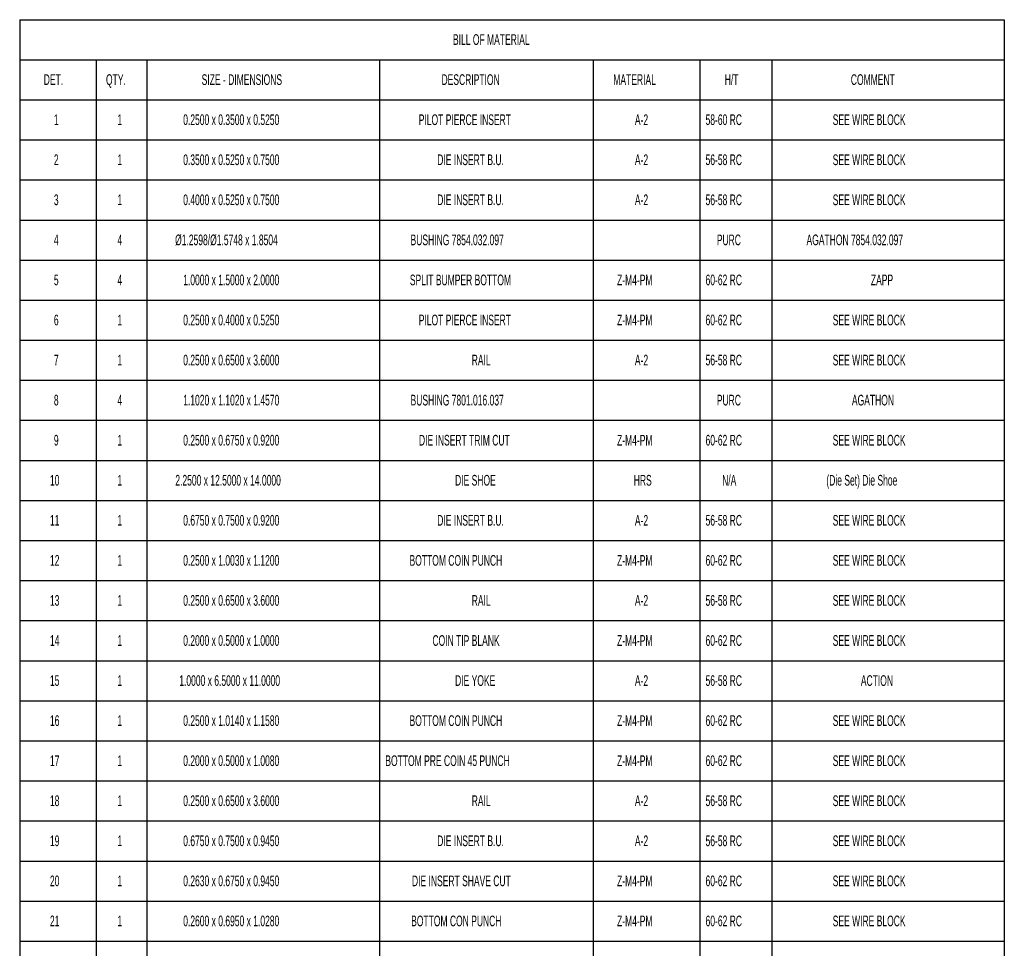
# Model space of a CAD drawing. Header units: inches. Extents: x 1880 to 2363, y -453 to -54.
# Tile 262 of 656: x 2051 to 2060, y -422 to -413. Entities that reach past the tile are written whole.
import ezdxf

# ---------------------------------------------------------------- set-up
doc = ezdxf.new("R2010")
doc.units = ezdxf.units.IN
doc.header["$LTSCALE"] = 0.5
doc.header["$MEASUREMENT"] = 0
doc.layers.add('SID-M-D', color=42, linetype='Continuous')
doc.styles.add('SLDTEXTSTYLE0', font='TXT', dxfattribs={"width": 0.595745})

msp = doc.modelspace()

# ---------------------------------------------------------------- linework, layer by layer
at = {"layer": 'SID-M-D', "color": 0}
for p, q in [((2051.05645, -413.24348), (2051.05645, -413.61848)), ((2051.05645, -413.24348), (2051.77074, -413.24348)), ((2051.77074, -413.24348), (2052.24604, -413.24348)), ((2052.24604, -413.24348), (2054.42318, -413.24348)), ((2054.42318, -413.24348), (2056.42318, -413.24348)), ((2056.42318, -413.24348), (2057.42318, -413.24348)), ((2057.42318, -413.24348), (2058.09542, -413.24348)), ((2058.09542, -413.24348), (2060.27256, -413.24348)), ((2060.27256, -413.24348), (2060.27256, -413.61848)), ((2051.05645, -413.61848), (2051.05645, -413.99348)), ((2051.05645, -413.61848), (2051.77074, -413.61848)), ((2051.77074, -413.61848), (2051.77074, -413.99348)), ((2051.77074, -413.61848), (2052.24604, -413.61848)), ((2052.24604, -413.61848), (2052.24604, -413.99348)), ((2052.24604, -413.61848), (2054.42318, -413.61848)), ((2054.42318, -413.61848), (2054.42318, -413.99348)), ((2054.42318, -413.61848), (2056.42318, -413.61848)), ((2056.42318, -413.61848), (2056.42318, -413.99348)), ((2056.42318, -413.61848), (2057.42318, -413.61848)), ((2057.42318, -413.61848), (2057.42318, -413.99348)), ((2057.42318, -413.61848), (2058.09542, -413.61848)), ((2058.09542, -413.61848), (2058.09542, -413.99348)), ((2058.09542, -413.61848), (2060.27256, -413.61848)), ((2060.27256, -413.61848), (2060.27256, -413.99348)), ((2051.05645, -413.99348), (2051.77074, -413.99348)), ((2051.05645, -413.99348), (2051.05645, -414.36848)), ((2051.77074, -413.99348), (2052.24604, -413.99348)), ((2051.77074, -413.99348), (2051.77074, -414.36848)), ((2052.24604, -413.99348), (2054.42318, -413.99348)), ((2052.24604, -413.99348), (2052.24604, -414.36848)), ((2054.42318, -413.99348), (2056.42318, -413.99348)), ((2054.42318, -413.99348), (2054.42318, -414.36848)), ((2056.42318, -413.99348), (2057.42318, -413.99348)), ((2056.42318, -413.99348), (2056.42318, -414.36848)), ((2057.42318, -413.99348), (2058.09542, -413.99348)), ((2057.42318, -413.99348), (2057.42318, -414.36848)), ((2058.09542, -413.99348), (2060.27256, -413.99348)), ((2058.09542, -413.99348), (2058.09542, -414.36848)), ((2060.27256, -413.99348), (2060.27256, -414.36848)), ((2051.05645, -414.36848), (2051.05645, -414.74348)), ((2051.05645, -414.36848), (2051.77074, -414.36848)), ((2051.77074, -414.36848), (2051.77074, -414.74348)), ((2051.77074, -414.36848), (2052.24604, -414.36848)), ((2052.24604, -414.36848), (2052.24604, -414.74348)), ((2052.24604, -414.36848), (2054.42318, -414.36848)), ((2054.42318, -414.36848), (2054.42318, -414.74348)), ((2054.42318, -414.36848), (2056.42318, -414.36848)), ((2056.42318, -414.36848), (2056.42318, -414.74348)), ((2056.42318, -414.36848), (2057.42318, -414.36848)), ((2057.42318, -414.36848), (2057.42318, -414.74348)), ((2057.42318, -414.36848), (2058.09542, -414.36848)), ((2058.09542, -414.36848), (2058.09542, -414.74348)), ((2058.09542, -414.36848), (2060.27256, -414.36848)), ((2060.27256, -414.36848), (2060.27256, -414.74348)), ((2051.05645, -414.74348), (2051.05645, -415.11848)), ((2051.05645, -414.74348), (2051.77074, -414.74348)), ((2051.77074, -414.74348), (2051.77074, -415.11848)), ((2051.77074, -414.74348), (2052.24604, -414.74348)), ((2052.24604, -414.74348), (2052.24604, -415.11848)), ((2052.24604, -414.74348), (2054.42318, -414.74348)), ((2054.42318, -414.74348), (2054.42318, -415.11848)), ((2054.42318, -414.74348), (2056.42318, -414.74348)), ((2056.42318, -414.74348), (2056.42318, -415.11848)), ((2056.42318, -414.74348), (2057.42318, -414.74348)), ((2057.42318, -414.74348), (2057.42318, -415.11848)), ((2057.42318, -414.74348), (2058.09542, -414.74348)), ((2058.09542, -414.74348), (2058.09542, -415.11848)), ((2058.09542, -414.74348), (2060.27256, -414.74348)), ((2060.27256, -414.74348), (2060.27256, -415.11848)), ((2051.05645, -415.11848), (2051.05645, -415.49348)), ((2051.05645, -415.11848), (2051.77074, -415.11848)), ((2051.77074, -415.11848), (2051.77074, -415.49348)), ((2051.77074, -415.11848), (2052.24604, -415.11848)), ((2052.24604, -415.11848), (2052.24604, -415.49348)), ((2052.24604, -415.11848), (2054.42318, -415.11848)), ((2054.42318, -415.11848), (2054.42318, -415.49348)), ((2054.42318, -415.11848), (2056.42318, -415.11848)), ((2056.42318, -415.11848), (2056.42318, -415.49348)), ((2056.42318, -415.11848), (2057.42318, -415.11848)), ((2057.42318, -415.11848), (2057.42318, -415.49348)), ((2057.42318, -415.11848), (2058.09542, -415.11848)), ((2058.09542, -415.11848), (2058.09542, -415.49348)), ((2058.09542, -415.11848), (2060.27256, -415.11848)), ((2060.27256, -415.11848), (2060.27256, -415.49348)), ((2051.05645, -415.49348), (2051.05645, -415.86848)), ((2051.05645, -415.49348), (2051.77074, -415.49348)), ((2051.77074, -415.49348), (2051.77074, -415.86848)), ((2051.77074, -415.49348), (2052.24604, -415.49348)), ((2052.24604, -415.49348), (2052.24604, -415.86848)), ((2052.24604, -415.49348), (2054.42318, -415.49348)), ((2054.42318, -415.49348), (2054.42318, -415.86848)), ((2054.42318, -415.49348), (2056.42318, -415.49348)), ((2056.42318, -415.49348), (2056.42318, -415.86848)), ((2056.42318, -415.49348), (2057.42318, -415.49348)), ((2057.42318, -415.49348), (2057.42318, -415.86848)), ((2057.42318, -415.49348), (2058.09542, -415.49348)), ((2058.09542, -415.49348), (2058.09542, -415.86848)), ((2058.09542, -415.49348), (2060.27256, -415.49348)), ((2060.27256, -415.49348), (2060.27256, -415.86848)), ((2051.05645, -415.86848), (2051.05645, -416.24348)), ((2051.05645, -415.86848), (2051.77074, -415.86848)), ((2051.77074, -415.86848), (2051.77074, -416.24348)), ((2051.77074, -415.86848), (2052.24604, -415.86848)), ((2052.24604, -415.86848), (2052.24604, -416.24348)), ((2052.24604, -415.86848), (2054.42318, -415.86848)), ((2054.42318, -415.86848), (2054.42318, -416.24348)), ((2054.42318, -415.86848), (2056.42318, -415.86848)), ((2056.42318, -415.86848), (2056.42318, -416.24348)), ((2056.42318, -415.86848), (2057.42318, -415.86848)), ((2057.42318, -415.86848), (2057.42318, -416.24348)), ((2057.42318, -415.86848), (2058.09542, -415.86848)), ((2058.09542, -415.86848), (2058.09542, -416.24348)), ((2058.09542, -415.86848), (2060.27256, -415.86848)), ((2060.27256, -415.86848), (2060.27256, -416.24348)), ((2051.05645, -416.24348), (2051.05645, -416.61848)), ((2051.05645, -416.24348), (2051.77074, -416.24348)), ((2051.77074, -416.24348), (2051.77074, -416.61848)), ((2051.77074, -416.24348), (2052.24604, -416.24348)), ((2052.24604, -416.24348), (2052.24604, -416.61848)), ((2052.24604, -416.24348), (2054.42318, -416.24348)), ((2054.42318, -416.24348), (2054.42318, -416.61848)), ((2054.42318, -416.24348), (2056.42318, -416.24348)), ((2056.42318, -416.24348), (2056.42318, -416.61848)), ((2056.42318, -416.24348), (2057.42318, -416.24348)), ((2057.42318, -416.24348), (2057.42318, -416.61848)), ((2057.42318, -416.24348), (2058.09542, -416.24348)), ((2058.09542, -416.24348), (2058.09542, -416.61848)), ((2058.09542, -416.24348), (2060.27256, -416.24348)), ((2060.27256, -416.24348), (2060.27256, -416.61848)), ((2051.05645, -416.61848), (2051.05645, -416.99348)), ((2051.05645, -416.61848), (2051.77074, -416.61848)), ((2051.77074, -416.61848), (2051.77074, -416.99348)), ((2051.77074, -416.61848), (2052.24604, -416.61848)), ((2052.24604, -416.61848), (2052.24604, -416.99348)), ((2052.24604, -416.61848), (2054.42318, -416.61848)), ((2054.42318, -416.61848), (2054.42318, -416.99348)), ((2054.42318, -416.61848), (2056.42318, -416.61848)), ((2056.42318, -416.61848), (2056.42318, -416.99348)), ((2056.42318, -416.61848), (2057.42318, -416.61848)), ((2057.42318, -416.61848), (2057.42318, -416.99348)), ((2057.42318, -416.61848), (2058.09542, -416.61848)), ((2058.09542, -416.61848), (2058.09542, -416.99348)), ((2058.09542, -416.61848), (2060.27256, -416.61848)), ((2060.27256, -416.61848), (2060.27256, -416.99348)), ((2051.05645, -416.99348), (2051.05645, -417.36848)), ((2051.05645, -416.99348), (2051.77074, -416.99348)), ((2051.77074, -416.99348), (2051.77074, -417.36848)), ((2051.77074, -416.99348), (2052.24604, -416.99348)), ((2052.24604, -416.99348), (2052.24604, -417.36848)), ((2052.24604, -416.99348), (2054.42318, -416.99348)), ((2054.42318, -416.99348), (2054.42318, -417.36848)), ((2054.42318, -416.99348), (2056.42318, -416.99348)), ((2056.42318, -416.99348), (2056.42318, -417.36848)), ((2056.42318, -416.99348), (2057.42318, -416.99348)), ((2057.42318, -416.99348), (2057.42318, -417.36848)), ((2057.42318, -416.99348), (2058.09542, -416.99348)), ((2058.09542, -416.99348), (2058.09542, -417.36848)), ((2058.09542, -416.99348), (2060.27256, -416.99348)), ((2060.27256, -416.99348), (2060.27256, -417.36848)), ((2051.05645, -417.36848), (2051.05645, -417.74348)), ((2051.05645, -417.36848), (2051.77074, -417.36848)), ((2051.77074, -417.36848), (2051.77074, -417.74348)), ((2051.77074, -417.36848), (2052.24604, -417.36848)), ((2052.24604, -417.36848), (2052.24604, -417.74348)), ((2052.24604, -417.36848), (2054.42318, -417.36848)), ((2054.42318, -417.36848), (2054.42318, -417.74348)), ((2054.42318, -417.36848), (2056.42318, -417.36848)), ((2056.42318, -417.36848), (2056.42318, -417.74348)), ((2056.42318, -417.36848), (2057.42318, -417.36848)), ((2057.42318, -417.36848), (2057.42318, -417.74348)), ((2057.42318, -417.36848), (2058.09542, -417.36848)), ((2058.09542, -417.36848), (2058.09542, -417.74348)), ((2058.09542, -417.36848), (2060.27256, -417.36848)), ((2060.27256, -417.36848), (2060.27256, -417.74348)), ((2051.05645, -417.74348), (2051.05645, -418.11848)), ((2051.05645, -417.74348), (2051.77074, -417.74348)), ((2051.77074, -417.74348), (2051.77074, -418.11848)), ((2051.77074, -417.74348), (2052.24604, -417.74348)), ((2052.24604, -417.74348), (2052.24604, -418.11848)), ((2052.24604, -417.74348), (2054.42318, -417.74348)), ((2054.42318, -417.74348), (2054.42318, -418.11848)), ((2054.42318, -417.74348), (2056.42318, -417.74348)), ((2056.42318, -417.74348), (2056.42318, -418.11848)), ((2056.42318, -417.74348), (2057.42318, -417.74348)), ((2057.42318, -417.74348), (2057.42318, -418.11848)), ((2057.42318, -417.74348), (2058.09542, -417.74348)), ((2058.09542, -417.74348), (2058.09542, -418.11848)), ((2058.09542, -417.74348), (2060.27256, -417.74348)), ((2060.27256, -417.74348), (2060.27256, -418.11848)), ((2051.05645, -418.11848), (2051.05645, -418.49348)), ((2051.05645, -418.11848), (2051.77074, -418.11848)), ((2051.77074, -418.11848), (2051.77074, -418.49348)), ((2051.77074, -418.11848), (2052.24604, -418.11848)), ((2052.24604, -418.11848), (2052.24604, -418.49348)), ((2052.24604, -418.11848), (2054.42318, -418.11848)), ((2054.42318, -418.11848), (2054.42318, -418.49348)), ((2054.42318, -418.11848), (2056.42318, -418.11848)), ((2056.42318, -418.11848), (2056.42318, -418.49348)), ((2056.42318, -418.11848), (2057.42318, -418.11848)), ((2057.42318, -418.11848), (2057.42318, -418.49348)), ((2057.42318, -418.11848), (2058.09542, -418.11848)), ((2058.09542, -418.11848), (2058.09542, -418.49348)), ((2058.09542, -418.11848), (2060.27256, -418.11848)), ((2060.27256, -418.11848), (2060.27256, -418.49348)), ((2051.05645, -418.49348), (2051.05645, -418.86848)), ((2051.05645, -418.49348), (2051.77074, -418.49348)), ((2051.77074, -418.49348), (2051.77074, -418.86848)), ((2051.77074, -418.49348), (2052.24604, -418.49348)), ((2052.24604, -418.49348), (2052.24604, -418.86848)), ((2052.24604, -418.49348), (2054.42318, -418.49348)), ((2054.42318, -418.49348), (2054.42318, -418.86848)), ((2054.42318, -418.49348), (2056.42318, -418.49348)), ((2056.42318, -418.49348), (2056.42318, -418.86848)), ((2056.42318, -418.49348), (2057.42318, -418.49348)), ((2057.42318, -418.49348), (2057.42318, -418.86848)), ((2057.42318, -418.49348), (2058.09542, -418.49348)), ((2058.09542, -418.49348), (2058.09542, -418.86848)), ((2058.09542, -418.49348), (2060.27256, -418.49348)), ((2060.27256, -418.49348), (2060.27256, -418.86848)), ((2051.05645, -418.86848), (2051.05645, -419.24348)), ((2051.05645, -418.86848), (2051.77074, -418.86848)), ((2051.77074, -418.86848), (2051.77074, -419.24348)), ((2051.77074, -418.86848), (2052.24604, -418.86848)), ((2052.24604, -418.86848), (2052.24604, -419.24348)), ((2052.24604, -418.86848), (2054.42318, -418.86848)), ((2054.42318, -418.86848), (2054.42318, -419.24348)), ((2054.42318, -418.86848), (2056.42318, -418.86848)), ((2056.42318, -418.86848), (2056.42318, -419.24348)), ((2056.42318, -418.86848), (2057.42318, -418.86848)), ((2057.42318, -418.86848), (2057.42318, -419.24348)), ((2057.42318, -418.86848), (2058.09542, -418.86848)), ((2058.09542, -418.86848), (2058.09542, -419.24348)), ((2058.09542, -418.86848), (2060.27256, -418.86848)), ((2060.27256, -418.86848), (2060.27256, -419.24348)), ((2051.05645, -419.24348), (2051.05645, -419.61848)), ((2051.05645, -419.24348), (2051.77074, -419.24348)), ((2051.77074, -419.24348), (2051.77074, -419.61848)), ((2051.77074, -419.24348), (2052.24604, -419.24348)), ((2052.24604, -419.24348), (2052.24604, -419.61848)), ((2052.24604, -419.24348), (2054.42318, -419.24348)), ((2054.42318, -419.24348), (2054.42318, -419.61848)), ((2054.42318, -419.24348), (2056.42318, -419.24348)), ((2056.42318, -419.24348), (2056.42318, -419.61848)), ((2056.42318, -419.24348), (2057.42318, -419.24348)), ((2057.42318, -419.24348), (2057.42318, -419.61848)), ((2057.42318, -419.24348), (2058.09542, -419.24348)), ((2058.09542, -419.24348), (2058.09542, -419.61848)), ((2058.09542, -419.24348), (2060.27256, -419.24348)), ((2060.27256, -419.24348), (2060.27256, -419.61848)), ((2051.05645, -419.61848), (2051.05645, -419.99348)), ((2051.05645, -419.61848), (2051.77074, -419.61848)), ((2051.77074, -419.61848), (2051.77074, -419.99348)), ((2051.77074, -419.61848), (2052.24604, -419.61848)), ((2052.24604, -419.61848), (2052.24604, -419.99348)), ((2052.24604, -419.61848), (2054.42318, -419.61848)), ((2054.42318, -419.61848), (2054.42318, -419.99348)), ((2054.42318, -419.61848), (2056.42318, -419.61848)), ((2056.42318, -419.61848), (2056.42318, -419.99348)), ((2056.42318, -419.61848), (2057.42318, -419.61848)), ((2057.42318, -419.61848), (2057.42318, -419.99348)), ((2057.42318, -419.61848), (2058.09542, -419.61848)), ((2058.09542, -419.61848), (2058.09542, -419.99348)), ((2058.09542, -419.61848), (2060.27256, -419.61848)), ((2060.27256, -419.61848), (2060.27256, -419.99348)), ((2051.05645, -419.99348), (2051.05645, -420.36848)), ((2051.05645, -419.99348), (2051.77074, -419.99348)), ((2051.77074, -419.99348), (2051.77074, -420.36848)), ((2051.77074, -419.99348), (2052.24604, -419.99348)), ((2052.24604, -419.99348), (2052.24604, -420.36848)), ((2052.24604, -419.99348), (2054.42318, -419.99348)), ((2054.42318, -419.99348), (2054.42318, -420.36848)), ((2054.42318, -419.99348), (2056.42318, -419.99348)), ((2056.42318, -419.99348), (2056.42318, -420.36848)), ((2056.42318, -419.99348), (2057.42318, -419.99348)), ((2057.42318, -419.99348), (2057.42318, -420.36848)), ((2057.42318, -419.99348), (2058.09542, -419.99348)), ((2058.09542, -419.99348), (2058.09542, -420.36848)), ((2058.09542, -419.99348), (2060.27256, -419.99348)), ((2060.27256, -419.99348), (2060.27256, -420.36848)), ((2051.05645, -420.36848), (2051.05645, -420.74348)), ((2051.05645, -420.36848), (2051.77074, -420.36848)), ((2051.77074, -420.36848), (2051.77074, -420.74348)), ((2051.77074, -420.36848), (2052.24604, -420.36848)), ((2052.24604, -420.36848), (2052.24604, -420.74348)), ((2052.24604, -420.36848), (2054.42318, -420.36848)), ((2054.42318, -420.36848), (2054.42318, -420.74348)), ((2054.42318, -420.36848), (2056.42318, -420.36848)), ((2056.42318, -420.36848), (2056.42318, -420.74348)), ((2056.42318, -420.36848), (2057.42318, -420.36848)), ((2057.42318, -420.36848), (2057.42318, -420.74348)), ((2057.42318, -420.36848), (2058.09542, -420.36848)), ((2058.09542, -420.36848), (2058.09542, -420.74348)), ((2058.09542, -420.36848), (2060.27256, -420.36848)), ((2060.27256, -420.36848), (2060.27256, -420.74348)), ((2051.05645, -420.74348), (2051.05645, -421.11848)), ((2051.05645, -420.74348), (2051.77074, -420.74348)), ((2051.77074, -420.74348), (2051.77074, -421.11848)), ((2051.77074, -420.74348), (2052.24604, -420.74348)), ((2052.24604, -420.74348), (2052.24604, -421.11848)), ((2052.24604, -420.74348), (2054.42318, -420.74348)), ((2054.42318, -420.74348), (2054.42318, -421.11848)), ((2054.42318, -420.74348), (2056.42318, -420.74348)), ((2056.42318, -420.74348), (2056.42318, -421.11848)), ((2056.42318, -420.74348), (2057.42318, -420.74348)), ((2057.42318, -420.74348), (2057.42318, -421.11848)), ((2057.42318, -420.74348), (2058.09542, -420.74348)), ((2058.09542, -420.74348), (2058.09542, -421.11848)), ((2058.09542, -420.74348), (2060.27256, -420.74348)), ((2060.27256, -420.74348), (2060.27256, -421.11848)), ((2051.05645, -421.11848), (2051.05645, -421.49348)), ((2051.05645, -421.11848), (2051.77074, -421.11848)), ((2051.77074, -421.11848), (2051.77074, -421.49348)), ((2051.77074, -421.11848), (2052.24604, -421.11848)), ((2052.24604, -421.11848), (2052.24604, -421.49348)), ((2052.24604, -421.11848), (2054.42318, -421.11848)), ((2054.42318, -421.11848), (2054.42318, -421.49348)), ((2054.42318, -421.11848), (2056.42318, -421.11848)), ((2056.42318, -421.11848), (2056.42318, -421.49348)), ((2056.42318, -421.11848), (2057.42318, -421.11848)), ((2057.42318, -421.11848), (2057.42318, -421.49348)), ((2057.42318, -421.11848), (2058.09542, -421.11848)), ((2058.09542, -421.11848), (2058.09542, -421.49348)), ((2058.09542, -421.11848), (2060.27256, -421.11848)), ((2060.27256, -421.11848), (2060.27256, -421.49348)), ((2051.05645, -421.49348), (2051.05645, -421.86848)), ((2051.05645, -421.49348), (2051.77074, -421.49348)), ((2051.77074, -421.49348), (2051.77074, -421.86848)), ((2051.77074, -421.49348), (2052.24604, -421.49348)), ((2052.24604, -421.49348), (2052.24604, -421.86848)), ((2052.24604, -421.49348), (2054.42318, -421.49348)), ((2054.42318, -421.49348), (2054.42318, -421.86848)), ((2054.42318, -421.49348), (2056.42318, -421.49348)), ((2056.42318, -421.49348), (2056.42318, -421.86848)), ((2056.42318, -421.49348), (2057.42318, -421.49348)), ((2057.42318, -421.49348), (2057.42318, -421.86848)), ((2057.42318, -421.49348), (2058.09542, -421.49348)), ((2058.09542, -421.49348), (2058.09542, -421.86848)), ((2058.09542, -421.49348), (2060.27256, -421.49348)), ((2060.27256, -421.49348), (2060.27256, -421.86848)), ((2051.05645, -421.86848), (2051.05645, -422.24348)), ((2051.05645, -421.86848), (2051.77074, -421.86848)), ((2051.77074, -421.86848), (2051.77074, -422.24348)), ((2051.77074, -421.86848), (2052.24604, -421.86848)), ((2052.24604, -421.86848), (2052.24604, -422.24348)), ((2052.24604, -421.86848), (2054.42318, -421.86848)), ((2054.42318, -421.86848), (2054.42318, -422.24348)), ((2054.42318, -421.86848), (2056.42318, -421.86848)), ((2056.42318, -421.86848), (2056.42318, -422.24348)), ((2056.42318, -421.86848), (2057.42318, -421.86848)), ((2057.42318, -421.86848), (2057.42318, -422.24348)), ((2057.42318, -421.86848), (2058.09542, -421.86848)), ((2058.09542, -421.86848), (2058.09542, -422.24348)), ((2058.09542, -421.86848), (2060.27256, -421.86848)), ((2060.27256, -421.86848), (2060.27256, -422.24348))]:
    msp.add_line(p, q, dxfattribs=at)

# ---------------------------------------------------------------- texts
at = {"layer": 'SID-M-D', "color": 0, "char_height": 0.1, "attachment_point": 1, "style": 'SLDTEXTSTYLE0'}
for s, insert in [('BILL OF MATERIAL', (2055.11214, -413.37946)), ('DET.', (2051.28137, -413.75446)), ('QTY.', (2051.86401, -413.75446)), ('SIZE - DIMENSIONS', (2052.75982, -413.75446)), ('DESCRIPTION', (2055.00478, -413.75446)), ('MATERIAL', (2056.61283, -413.75446)), ('H/T', (2057.65617, -413.75446)), ('COMMENT', (2058.83593, -413.75446)), ('1', (2051.37665, -414.12946)), ('1', (2051.97144, -414.12946)), ('0.2500 x 0.3500 x 0.5250', (2052.58711, -414.12946)), ('PILOT PIERCE INSERT', (2054.79172, -414.12946)), ('A-2', (2056.81478, -414.12946)), ('58-60 RC', (2057.47624, -414.12946)), ('SEE WIRE BLOCK', (2058.66649, -414.12946)), ('2', (2051.37665, -414.50446)), ('1', (2051.97144, -414.50446)), ('0.3500 x 0.5250 x 0.7500', (2052.58711, -414.50446)), ('DIE INSERT B.U.', (2054.96471, -414.50446)), ('A-2', (2056.81478, -414.50446)), ('56-58 RC', (2057.47624, -414.50446)), ('SEE WIRE BLOCK', (2058.66649, -414.50446)), ('3', (2051.37665, -414.87946)), ('1', (2051.97144, -414.87946)), ('0.4000 x 0.5250 x 0.7500', (2052.58711, -414.87946)), ('DIE INSERT B.U.', (2054.96471, -414.87946)), ('A-2', (2056.81478, -414.87946)), ('56-58 RC', (2057.47624, -414.87946)), ('SEE WIRE BLOCK', (2058.66649, -414.87946)), ('4', (2051.37665, -415.25446)), ('4', (2051.97144, -415.25446)), ('Ø1.2598/Ø1.5748 x 1.8504', (2052.51121, -415.25446)), ('BUSHING 7854.032.097', (2054.71513, -415.25446)), ('PURC', (2057.58152, -415.25446)), ('AGATHON 7854.032.097', (2058.42121, -415.25446)), ('5', (2051.37665, -415.62946)), ('4', (2051.97144, -415.62946)), ('1.0000 x 1.5000 x 2.0000', (2052.58711, -415.62946)), ('SPLIT BUMPER BOTTOM', (2054.70832, -415.62946)), ('Z-M4-PM', (2056.64797, -415.62946)), ('60-62 RC', (2057.47624, -415.62946)), ('ZAPP', (2059.02378, -415.62946)), ('6', (2051.37665, -416.00446)), ('1', (2051.97144, -416.00446)), ('0.2500 x 0.4000 x 0.5250', (2052.58711, -416.00446)), ('PILOT PIERCE INSERT', (2054.79172, -416.00446)), ('Z-M4-PM', (2056.64797, -416.00446)), ('60-62 RC', (2057.47624, -416.00446)), ('SEE WIRE BLOCK', (2058.66649, -416.00446)), ('7', (2051.37665, -416.37946)), ('1', (2051.97144, -416.37946)), ('0.2500 x 0.6500 x 3.6000', (2052.58711, -416.37946)), ('RAIL', (2055.28756, -416.37946)), ('A-2', (2056.81478, -416.37946)), ('56-58 RC', (2057.47624, -416.37946)), ('SEE WIRE BLOCK', (2058.66649, -416.37946)), ('8', (2051.37665, -416.75446)), ('4', (2051.97144, -416.75446)), ('1.1020 x 1.1020 x 1.4570', (2052.58711, -416.75446)), ('BUSHING 7801.016.037', (2054.71513, -416.75446)), ('PURC', (2057.58152, -416.75446)), ('AGATHON', (2058.84607, -416.75446)), ('9', (2051.37665, -417.12946)), ('1', (2051.97144, -417.12946)), ('0.2500 x 0.6750 x 0.9200', (2052.58711, -417.12946)), ('DIE INSERT TRIM CUT', (2054.79367, -417.12946)), ('Z-M4-PM', (2056.64797, -417.12946)), ('60-62 RC', (2057.47624, -417.12946)), ('SEE WIRE BLOCK', (2058.66649, -417.12946)), ('10', (2051.3397, -417.50446)), ('1', (2051.97144, -417.50446)), ('2.2500 x 12.5000 x 14.0000', (2052.51322, -417.50446)), ('DIE SHOE', (2055.13186, -417.50446)), ('HRS', (2056.80395, -417.50446)), ('N/A', (2057.63152, -417.50446)), ('(Die Set) Die Shoe', (2058.60698, -417.50446)), ('11', (2051.3397, -417.87946)), ('1', (2051.97144, -417.87946)), ('0.6750 x 0.7500 x 0.9200', (2052.58711, -417.87946)), ('DIE INSERT B.U.', (2054.96471, -417.87946)), ('A-2', (2056.81478, -417.87946)), ('56-58 RC', (2057.47624, -417.87946)), ('SEE WIRE BLOCK', (2058.66649, -417.87946)), ('12', (2051.3397, -418.25446)), ('1', (2051.97144, -418.25446)), ('0.2500 x 1.0030 x 1.1200', (2052.58711, -418.25446)), ('BOTTOM COIN PUNCH', (2054.70547, -418.25446)), ('Z-M4-PM', (2056.64797, -418.25446)), ('60-62 RC', (2057.47624, -418.25446)), ('SEE WIRE BLOCK', (2058.66649, -418.25446)), ('13', (2051.3397, -418.62946)), ('1', (2051.97144, -418.62946)), ('0.2500 x 0.6500 x 3.6000', (2052.58711, -418.62946)), ('RAIL', (2055.28756, -418.62946)), ('A-2', (2056.81478, -418.62946)), ('56-58 RC', (2057.47624, -418.62946)), ('SEE WIRE BLOCK', (2058.66649, -418.62946)), ('14', (2051.3397, -419.00446)), ('1', (2051.97144, -419.00446)), ('0.2000 x 0.5000 x 1.0000', (2052.58711, -419.00446)), ('COIN TIP BLANK', (2054.91985, -419.00446)), ('Z-M4-PM', (2056.64797, -419.00446)), ('60-62 RC', (2057.47624, -419.00446)), ('SEE WIRE BLOCK', (2058.66649, -419.00446)), ('15', (2051.3397, -419.37946)), ('1', (2051.97144, -419.37946)), ('1.0000 x 6.5000 x 11.0000', (2052.55017, -419.37946)), ('DIE YOKE', (2055.13179, -419.37946)), ('A-2', (2056.81478, -419.37946)), ('56-58 RC', (2057.47624, -419.37946)), ('ACTION', (2058.92982, -419.37946)), ('16', (2051.3397, -419.75446)), ('1', (2051.97144, -419.75446)), ('0.2500 x 1.0140 x 1.1580', (2052.58711, -419.75446)), ('BOTTOM COIN PUNCH', (2054.70547, -419.75446)), ('Z-M4-PM', (2056.64797, -419.75446)), ('60-62 RC', (2057.47624, -419.75446)), ('SEE WIRE BLOCK', (2058.66649, -419.75446)), ('17', (2051.3397, -420.12946)), ('1', (2051.97144, -420.12946)), ('0.2000 x 0.5000 x 1.0080', (2052.58711, -420.12946)), ('BOTTOM PRE COIN 45 PUNCH', (2054.47894, -420.12946)), ('Z-M4-PM', (2056.64797, -420.12946)), ('60-62 RC', (2057.47624, -420.12946)), ('SEE WIRE BLOCK', (2058.66649, -420.12946)), ('18', (2051.3397, -420.50446)), ('1', (2051.97144, -420.50446)), ('0.2500 x 0.6500 x 3.6000', (2052.58711, -420.50446)), ('RAIL', (2055.28756, -420.50446)), ('A-2', (2056.81478, -420.50446)), ('56-58 RC', (2057.47624, -420.50446)), ('SEE WIRE BLOCK', (2058.66649, -420.50446)), ('19', (2051.3397, -420.87946)), ('1', (2051.97144, -420.87946)), ('0.6750 x 0.7500 x 0.9450', (2052.58711, -420.87946)), ('DIE INSERT B.U.', (2054.96471, -420.87946)), ('A-2', (2056.81478, -420.87946)), ('56-58 RC', (2057.47624, -420.87946)), ('SEE WIRE BLOCK', (2058.66649, -420.87946)), ('20', (2051.3397, -421.25446)), ('1', (2051.97144, -421.25446)), ('0.2630 x 0.6750 x 0.9450', (2052.58711, -421.25446)), ('DIE INSERT SHAVE CUT', (2054.72825, -421.25446)), ('Z-M4-PM', (2056.64797, -421.25446)), ('60-62 RC', (2057.47624, -421.25446)), ('SEE WIRE BLOCK', (2058.66649, -421.25446)), ('21', (2051.3397, -421.62946)), ('1', (2051.97144, -421.62946)), ('0.2600 x 0.6950 x 1.0280', (2052.58711, -421.62946)), ('BOTTOM CON PUNCH', (2054.72054, -421.62946)), ('Z-M4-PM', (2056.64797, -421.62946)), ('60-62 RC', (2057.47624, -421.62946)), ('SEE WIRE BLOCK', (2058.66649, -421.62946))]:
    msp.add_mtext(s, dxfattribs=dict(at, insert=insert))

doc.saveas('drawing.dxf')
